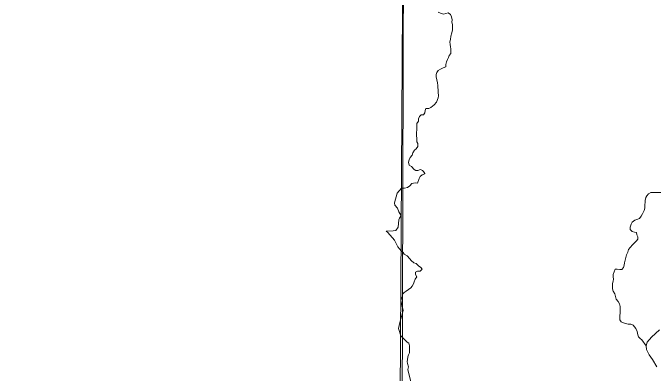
# Model space of a CAD drawing. Extents: x -1643653 to 4543381, y 1624270 to 13878484.
# Drawn here: x 605698 to 608778, y 8906785 to 8908511 of the extents above; entities that cross this region are included whole.
import ezdxf

# ---------------------------------------------------------------- set-up
doc = ezdxf.new("R2010")
doc.units = 0
doc.header["$LTSCALE"] = 200
doc.layers.add('1', color=7, linetype='Continuous', lineweight=13)
doc.layers.add('6', color=7, linetype='Continuous', lineweight=13)

msp = doc.modelspace()

# ---------------------------------------------------------------- linework, layer by layer
at = {"layer": '1', "lineweight": 25}
msp.add_spline([(814781, 9009175.5), (814787.2, 9009173.4), (814796.9, 9009173.4), (814799.4, 9009172.4), (814805.1, 9009174.5), (814805.6, 9009176.5), (814811.7, 9009179.5), (814811.7, 9009179.5), (814801.5, 9009181), (814790.7, 9009181.5), (814784.1, 9009183.1), (814777.4, 9009185.1), (814778.4, 9009175.5)], degree=3, dxfattribs=at)
at = {"layer": '6'}
for points in [[(607657.7, 8924743.3), (607574.2, 8909874.9), (607492.3, 8896026.7)], [(607737.3, 8908514.4), (607749.5, 8908509.2), (607763.7, 8908504.1), (607774.9, 8908508.1), (607786.1, 8908511.1), (607797.2, 8908503.9), (607802.2, 8908491.6), (607805.2, 8908478.3), (607803.1, 8908466.1), (607806.1, 8908454.9), (607807, 8908443.7), (607806.9, 8908429.4), (607802.7, 8908415.2), (607798.6, 8908400), (607797.4, 8908383.7), (607794.3, 8908371.5), (607795.2, 8908359.2), (607797.2, 8908349.1), (607798.1, 8908338.9), (607798.1, 8908328.7), (607798, 8908316.4), (607790.8, 8908307.3), (607786.7, 8908297.2), (607782.5, 8908288), (607778.4, 8908275.8), (607774.2, 8908263.6), (607774.1, 8908252.4), (607761.9, 8908247.4), (607748.6, 8908241.4), (607738.4, 8908234.3), (607731.2, 8908225.2), (607728.1, 8908215), (607728, 8908204.8), (607731, 8908189.6), (607735, 8908175.3), (607735.9, 8908163), (607736.8, 8908152.8), (607737.8, 8908141.6), (607737.7, 8908130.4), (607738.6, 8908114.1), (607737.5, 8908104), (607729.2, 8908083.6), (607719, 8908070.5), (607710.8, 8908063.4), (607702.6, 8908057.3), (607693.4, 8908053.3), (607679.2, 8908052.4), (607675, 8908043.2), (607673.9, 8908032), (607667.8, 8908022.9), (607655.6, 8908023), (607648.4, 8908013.9), (607643.2, 8908003.7), (607643.2, 8907992.5), (607636, 8907980.3), (607635.9, 8907969.1), (607635.7, 8907950.8), (607634.6, 8907937.6), (607634.5, 8907921.3), (607635.5, 8907910.1), (607635.3, 8907893.8), (607640.4, 8907884.6), (607640.3, 8907871.3), (607632.1, 8907859.2), (607623.9, 8907853.1), (607616.7, 8907840.9)], [(607616.7, 8907840.9), (607613.5, 8907828.7), (607603.3, 8907817.6), (607599.1, 8907806.4), (607596, 8907795.2), (607599, 8907781.9), (607610.1, 8907774.8), (607622.2, 8907761.4), (607630.7, 8907756.6), (607639.9, 8907756.2), (607639.9, 8907756.2)], [(607674, 8907740.4), (607673, 8907740.4), (607660.8, 8907735.4), (607651.6, 8907727.3), (607646.4, 8907717.2), (607638.2, 8907695.8), (607627, 8907696.9), (607611.7, 8907693.9), (607602.5, 8907681.8), (607591.2, 8907673.7), (607576.9, 8907670.7), (607561.1, 8907670.8)], [(607639.9, 8907756.2), (607652.7, 8907761.3), (607662.8, 8907756.5), (607666.7, 8907751.4), (607673.7, 8907741.1), (607674.2, 8907740.4)], [(607561.1, 8907670.8), (607540.8, 8907647.7), (607527.6, 8907601.1), (607530.3, 8907589), (607542.1, 8907574.9), (607549.3, 8907557.3), (607558.7, 8907541.9), (607559.4, 8907537.7), (607551.8, 8907527), (607548.8, 8907519.6), (607545.9, 8907484.3), (607535.4, 8907468.7), (607521.3, 8907466.6), (607487.9, 8907465.6)], [(608805.3, 8907649.8), (608770.7, 8907650), (608757.5, 8907650.1), (608746.2, 8907644), (608738.1, 8907634.9), (608732.9, 8907625.8), (608729.8, 8907612.6), (608729.7, 8907602.4), (608729.6, 8907592.2), (608729.5, 8907574.9), (608725.4, 8907564.7), (608717.1, 8907548.5), (608711.9, 8907536.3), (608703.5, 8907526.3), (608691.2, 8907520.6), (608680.4, 8907517.7), (608668, 8907508), (608662.8, 8907497.9), (608658.7, 8907483.6), (608658.6, 8907473.5), (608668.7, 8907463.2), (608678.9, 8907460.1), (608689, 8907458), (608691, 8907447.8), (608696, 8907438.6), (608695.9, 8907426.4), (608688.8, 8907419.3), (608680.6, 8907411.2), (608669.3, 8907399), (608659, 8907386.9), (608650.8, 8907377.8), (608646.7, 8907364.6), (608641.5, 8907351.3), (608638.3, 8907339.1), (608635.2, 8907325.9), (608632.1, 8907312.7), (608630, 8907302.5), (608625.8, 8907291.3), (608618.6, 8907282.2), (608608.5, 8907282.3), (608596.3, 8907283.4), (608586.1, 8907283.4)], [(607487.9, 8907465.6), (607496, 8907458.9), (607528.6, 8907422.7), (607544.1, 8907390), (607560.9, 8907370.7)], [(607560.9, 8907370.7), (607569.2, 8907362.4), (607575.2, 8907354.2), (607589.4, 8907347), (607602.5, 8907332.7), (607608.6, 8907324.5), (607621.7, 8907314.2), (607631.9, 8907310.1), (607643, 8907299.8), (607654.1, 8907290.6), (607661.2, 8907283.4), (607650.9, 8907273.3), (607638.7, 8907273.4), (607629.5, 8907268.3), (607628.4, 8907258.1), (607635.5, 8907246.9), (607627.3, 8907234.7), (607623.1, 8907222.5), (607619, 8907213.4), (607612.8, 8907202.2), (607606.6, 8907194.1), (607595.4, 8907186), (607584.2, 8907177.9), (607575, 8907170.9), (607566.8, 8907163.8), (607566.7, 8907153.6), (607562.6, 8907143.5), (607558.4, 8907133.3), (607569.3, 8907085.4)], [(608586.1, 8907283.4), (608576.5, 8907257.8), (608577.4, 8907245.6), (608578.4, 8907235.4), (608577.3, 8907225.2), (608574.2, 8907214), (608574.1, 8907203.8), (608574, 8907188.6), (608577, 8907177.3), (608585, 8907165.1), (608588, 8907152.8), (608592, 8907139.6), (608601, 8907128.3), (608607.1, 8907117.1), (608611, 8907104.8), (608610.9, 8907090.6), (608609.8, 8907074.3), (608608.7, 8907060), (608608.6, 8907049.8), (608608.6, 8907039.7), (608614.6, 8907030.4), (608626.8, 8907026.3), (608635.9, 8907022.2), (608649.1, 8907019), (608661.3, 8907018.9), (608672.5, 8907014.8), (608679.5, 8907007.6), (608685.6, 8906998.4), (608691.6, 8906984.1), (608694.5, 8906968.8), (608698.5, 8906959.7), (608706.6, 8906951.5), (608714.7, 8906944.3), (608735.6, 8906915.7)], [(607569.3, 8907085.4), (607554.8, 8907033.5), (607551.4, 8907013.4), (607547.1, 8906998.4), (607558.5, 8906964.3)], [(607558.5, 8906964.3), (607581, 8906941.1), (607589, 8906933.9), (607597.1, 8906927.8), (607600.1, 8906915.5), (607600, 8906905.3), (607600, 8906893.1), (607599.9, 8906882.9), (607595.7, 8906872), (607592.1, 8906863.3), (607590.5, 8906848.3), (607588.9, 8906841.3), (607590.3, 8906830.4), (607595, 8906814.9), (607592.1, 8906802.2), (607605.5, 8906749.4), (607604.9, 8906669.2)], [(608798.4, 8906991.7), (608760.4, 8906958.1), (608740, 8906933.3), (608735.6, 8906915.7), (608737.1, 8906898.2), (608750.2, 8906871.9), (608766.2, 8906850), (608786.7, 8906814.9)]]:
    msp.add_lwpolyline(points, dxfattribs=at)
msp.add_lwpolyline([(618535.2, 8909853.3), (607574.3, 8909890.7), (607543.3, 8898835.3), (618504.2, 8898795.8)], close=True, dxfattribs=at)

doc.saveas('drawing.dxf')
